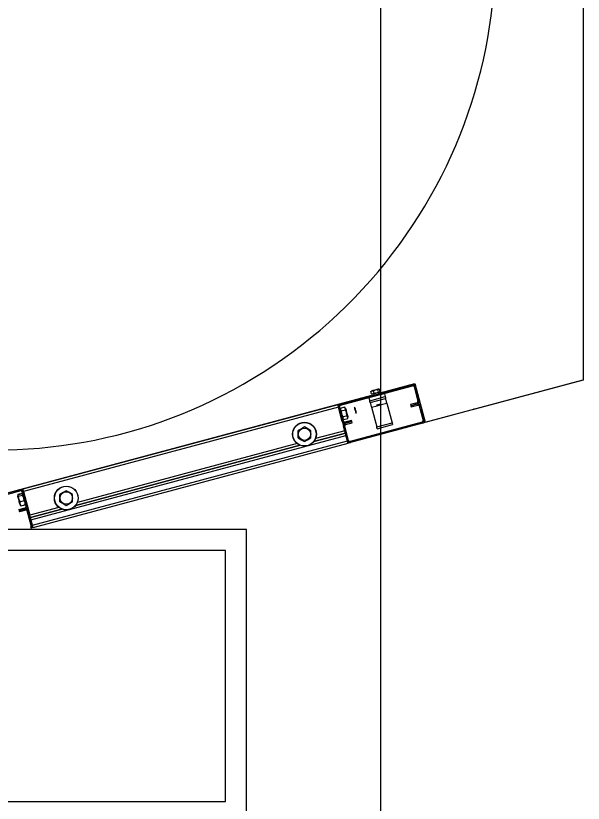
# Model space of a CAD drawing. Extents: x -264205 to -263659, y -1242401 to -1241986.
# Drawn here: x -263908.828 to -263908.151, y -1242207.745 to -1242206.804 of the extents above; entities that cross this region are included whole.
import ezdxf

# ---------------------------------------------------------------- set-up
doc = ezdxf.new("R2010")
doc.units = 0
doc.layers.add('HESCON_OSI_STAVBY_KFA', color=7, linetype='Continuous')
doc.layers.add('SITUACIA_DSP_2D', color=7, linetype='Continuous')

msp = doc.modelspace()

# ---------------------------------------------------------------- linework, layer by layer
at = {"layer": 'HESCON_OSI_STAVBY_KFA'}
msp.add_line((-263908.39279, -1242083.23724), (-263908.39279, -1242246.70724), dxfattribs=at)
at = {"layer": 'SITUACIA_DSP_2D'}
for p, q in [((-263908.15058, -1242206.7251), (-263908.15058, -1242207.23926)), ((-263908.33925, -1242207.28981), (-263908.15058, -1242207.23926)), ((-263908.15058, -1242207.23926), (-263908.15058, -1242207.23953)), ((-263908.44101, -1242207.26817), (-263908.35476, -1242207.24506)), ((-263908.44064, -1242207.26955), (-263908.35439, -1242207.24644)), ((-263908.39295, -1242207.25483), (-263908.35159, -1242207.24375)), ((-263908.35476, -1242207.24506), (-263908.35439, -1242207.24644)), ((-263908.35264, -1242207.24744), (-263908.35126, -1242207.24708)), ((-263908.35264, -1242207.24744), (-263908.34797, -1242207.26488)), ((-263908.35159, -1242207.24375), (-263908.33925, -1242207.28981)), ((-263908.35126, -1242207.24708), (-263908.34659, -1242207.26451)), ((-263908.15058, -1242207.23953), (-263908.27997, -1242207.2742)), ((-263908.85358, -1242207.37826), (-263908.40305, -1242207.25754)), ((-263908.38812, -1242207.25597), (-263908.40647, -1242207.26089)), ((-263908.40443, -1242207.25315), (-263908.40287, -1242207.25248)), ((-263908.40364, -1242207.25609), (-263908.40443, -1242207.25315)), ((-263908.40368, -1242207.25266), (-263908.40374, -1242207.25268)), ((-263908.40331, -1242207.25256), (-263908.40368, -1242207.25266)), ((-263908.40364, -1242207.25609), (-263908.40035, -1242207.25521)), ((-263908.40332, -1242207.2565), (-263908.40315, -1242207.25645)), ((-263908.40265, -1242207.25238), (-263908.40331, -1242207.25256)), ((-263908.40315, -1242207.25645), (-263908.40265, -1242207.25632)), ((-263908.40287, -1242207.25248), (-263908.40114, -1242207.25226)), ((-263908.40173, -1242207.25214), (-263908.40265, -1242207.25238)), ((-263908.40265, -1242207.25632), (-263908.40185, -1242207.2561)), ((-263908.40185, -1242207.2561), (-263908.4008, -1242207.25582)), ((-263908.40062, -1242207.25184), (-263908.40173, -1242207.25214)), ((-263908.40114, -1242207.25226), (-263908.39862, -1242207.25134)), ((-263908.40035, -1242207.25521), (-263908.40114, -1242207.25226)), ((-263908.4008, -1242207.25582), (-263908.39958, -1242207.2555)), ((-263908.39942, -1242207.25152), (-263908.40062, -1242207.25184)), ((-263908.40035, -1242207.25521), (-263908.39511, -1242207.25381)), ((-263908.39958, -1242207.2555), (-263908.39828, -1242207.25515)), ((-263908.39821, -1242207.2512), (-263908.39942, -1242207.25152)), ((-263908.39862, -1242207.25134), (-263908.3959, -1242207.25086)), ((-263908.39828, -1242207.25515), (-263908.39697, -1242207.2548)), ((-263908.39707, -1242207.25089), (-263908.39821, -1242207.2512)), ((-263908.3961, -1242207.25063), (-263908.39707, -1242207.25089)), ((-263908.39697, -1242207.2548), (-263908.39575, -1242207.25447)), ((-263908.39536, -1242207.25043), (-263908.3961, -1242207.25063)), ((-263908.3959, -1242207.25086), (-263908.39512, -1242207.25041)), ((-263908.39511, -1242207.25381), (-263908.3959, -1242207.25086)), ((-263908.39575, -1242207.25447), (-263908.39471, -1242207.25419)), ((-263908.39491, -1242207.25031), (-263908.39536, -1242207.25043)), ((-263908.39512, -1242207.25041), (-263908.39422, -1242207.25031)), ((-263908.39511, -1242207.25381), (-263908.39316, -1242207.25329)), ((-263908.39478, -1242207.25028), (-263908.39491, -1242207.25031)), ((-263908.39471, -1242207.25419), (-263908.39391, -1242207.25398)), ((-263908.39422, -1242207.25031), (-263908.39395, -1242207.25034)), ((-263908.39316, -1242207.25329), (-263908.39395, -1242207.25034)), ((-263908.39391, -1242207.25398), (-263908.3934, -1242207.25384)), ((-263908.3934, -1242207.25384), (-263908.39323, -1242207.2538)), ((-263908.38812, -1242207.25597), (-263908.38724, -1242207.25927)), ((-263908.40647, -1242207.26089), (-263908.40559, -1242207.26419)), ((-263908.40559, -1242207.26419), (-263908.38724, -1242207.25927)), ((-263908.40547, -1242207.26462), (-263908.40559, -1242207.26419)), ((-263908.40536, -1242207.26503), (-263908.40547, -1242207.26462)), ((-263908.40526, -1242207.26541), (-263908.40536, -1242207.26503)), ((-263908.40517, -1242207.26575), (-263908.40526, -1242207.26541)), ((-263908.4051, -1242207.26602), (-263908.40517, -1242207.26575)), ((-263908.40504, -1242207.26622), (-263908.4051, -1242207.26602)), ((-263908.40501, -1242207.26635), (-263908.40504, -1242207.26622)), ((-263908.405, -1242207.26639), (-263908.40501, -1242207.26635)), ((-263908.405, -1242207.26639), (-263908.38665, -1242207.26147)), ((-263908.405, -1242207.26639), (-263908.40497, -1242207.2665)), ((-263908.40497, -1242207.2665), (-263908.40489, -1242207.26681)), ((-263908.40489, -1242207.26681), (-263908.40475, -1242207.26732)), ((-263908.40475, -1242207.26732), (-263908.40457, -1242207.268)), ((-263908.39199, -1242207.26881), (-263908.38517, -1242207.26698)), ((-263908.38724, -1242207.25927), (-263908.38712, -1242207.2597)), ((-263908.38712, -1242207.2597), (-263908.38701, -1242207.26011)), ((-263908.38701, -1242207.26011), (-263908.38691, -1242207.26049)), ((-263908.38691, -1242207.26049), (-263908.38682, -1242207.26083)), ((-263908.38682, -1242207.26083), (-263908.38675, -1242207.2611)), ((-263908.38675, -1242207.2611), (-263908.38669, -1242207.26131)), ((-263908.38669, -1242207.26131), (-263908.38666, -1242207.26143)), ((-263908.38666, -1242207.26143), (-263908.38665, -1242207.26147)), ((-263908.38662, -1242207.26158), (-263908.38665, -1242207.26147)), ((-263908.38653, -1242207.26189), (-263908.38662, -1242207.26158)), ((-263908.3864, -1242207.2624), (-263908.38653, -1242207.26189)), ((-263908.38621, -1242207.26309), (-263908.3864, -1242207.2624)), ((-263908.38599, -1242207.26392), (-263908.38621, -1242207.26309)), ((-263908.38574, -1242207.26487), (-263908.38599, -1242207.26392)), ((-263908.38546, -1242207.26591), (-263908.38574, -1242207.26487)), ((-263908.38517, -1242207.26698), (-263908.38546, -1242207.26591)), ((-263908.38517, -1242207.26698), (-263908.37888, -1242207.29047)), ((-263908.34898, -1242207.26662), (-263908.35678, -1242207.26871)), ((-263908.34898, -1242207.26662), (-263908.34861, -1242207.268)), ((-263908.34659, -1242207.26451), (-263908.34797, -1242207.26488)), ((-263908.44377, -1242207.26891), (-263908.81999, -1242207.36972)), ((-263908.44303, -1242207.27166), (-263908.81926, -1242207.37247)), ((-263908.44377, -1242207.26891), (-263908.44375, -1242207.26896)), ((-263908.44375, -1242207.26896), (-263908.44371, -1242207.26912)), ((-263908.44371, -1242207.26912), (-263908.44364, -1242207.26937)), ((-263908.44364, -1242207.26937), (-263908.44355, -1242207.26972)), ((-263908.44355, -1242207.26972), (-263908.44344, -1242207.27013)), ((-263908.44344, -1242207.27013), (-263908.44331, -1242207.27061)), ((-263908.44331, -1242207.27061), (-263908.44317, -1242207.27113)), ((-263908.44317, -1242207.27113), (-263908.44303, -1242207.27166)), ((-263908.44303, -1242207.27166), (-263908.44165, -1242207.27129)), ((-263908.44303, -1242207.27166), (-263908.43541, -1242207.30011)), ((-263908.43836, -1242207.2891), (-263908.44303, -1242207.27166)), ((-263908.43698, -1242207.28873), (-263908.44165, -1242207.27129)), ((-263908.44064, -1242207.26955), (-263908.44101, -1242207.26817)), ((-263908.44059, -1242207.27297), (-263908.43549, -1242207.2716)), ((-263908.44059, -1242207.27297), (-263908.44057, -1242207.27449)), ((-263908.44057, -1242207.27449), (-263908.44001, -1242207.27593)), ((-263908.44001, -1242207.27593), (-263908.43967, -1242207.27642)), ((-263908.43967, -1242207.27642), (-263908.43457, -1242207.27505)), ((-263908.43967, -1242207.27642), (-263908.43962, -1242207.27711)), ((-263908.43515, -1242207.27209), (-263908.43549, -1242207.2716)), ((-263908.43459, -1242207.27353), (-263908.43515, -1242207.27209)), ((-263908.43457, -1242207.27505), (-263908.43459, -1242207.27353)), ((-263908.43427, -1242207.27567), (-263908.43457, -1242207.27505)), ((-263908.43454, -1242207.27286), (-263908.4345, -1242207.27303)), ((-263908.4345, -1242207.27303), (-263908.43436, -1242207.27354)), ((-263908.43436, -1242207.27354), (-263908.43415, -1242207.27434)), ((-263908.43329, -1242207.27832), (-263908.43427, -1242207.27567)), ((-263908.43415, -1242207.27434), (-263908.43386, -1242207.2754)), ((-263908.43386, -1242207.2754), (-263908.43353, -1242207.27665)), ((-263908.43353, -1242207.27665), (-263908.43317, -1242207.278)), ((-263908.42401, -1242207.27198), (-263908.42401, -1242207.27199)), ((-263908.42401, -1242207.27199), (-263908.42394, -1242207.27223)), ((-263908.42394, -1242207.27223), (-263908.4238, -1242207.27278)), ((-263908.4238, -1242207.27278), (-263908.42358, -1242207.27358)), ((-263908.42358, -1242207.27358), (-263908.42332, -1242207.27457)), ((-263908.42332, -1242207.27457), (-263908.42303, -1242207.27565)), ((-263908.42314, -1242207.27249), (-263908.42314, -1242207.27248)), ((-263908.42307, -1242207.27272), (-263908.42314, -1242207.27249)), ((-263908.42293, -1242207.27326), (-263908.42307, -1242207.27272)), ((-263908.42303, -1242207.27565), (-263908.42274, -1242207.27673)), ((-263908.42272, -1242207.27403), (-263908.42293, -1242207.27326)), ((-263908.42274, -1242207.27673), (-263908.42247, -1242207.27772)), ((-263908.42248, -1242207.27495), (-263908.42272, -1242207.27403)), ((-263908.42221, -1242207.27593), (-263908.42248, -1242207.27495)), ((-263908.42196, -1242207.27686), (-263908.42221, -1242207.27593)), ((-263908.42175, -1242207.27764), (-263908.42196, -1242207.27686)), ((-263908.40457, -1242207.268), (-263908.40434, -1242207.26884)), ((-263908.40434, -1242207.26884), (-263908.40409, -1242207.26979)), ((-263908.40409, -1242207.26979), (-263908.40381, -1242207.27082)), ((-263908.40381, -1242207.27082), (-263908.40352, -1242207.2719)), ((-263908.40352, -1242207.2719), (-263908.39689, -1242207.27012)), ((-263908.40352, -1242207.2719), (-263908.39723, -1242207.29539)), ((-263908.39721, -1242207.26958), (-263908.39735, -1242207.26961)), ((-263908.39676, -1242207.26945), (-263908.39721, -1242207.26958)), ((-263908.39604, -1242207.26926), (-263908.39676, -1242207.26945)), ((-263908.39651, -1242207.27041), (-263908.3966, -1242207.27044)), ((-263908.39641, -1242207.27039), (-263908.39651, -1242207.27041)), ((-263908.39591, -1242207.27025), (-263908.39641, -1242207.27039)), ((-263908.39515, -1242207.26902), (-263908.39604, -1242207.26926)), ((-263908.39517, -1242207.27005), (-263908.39591, -1242207.27025)), ((-263908.39431, -1242207.26982), (-263908.39517, -1242207.27005)), ((-263908.3942, -1242207.26877), (-263908.39515, -1242207.26902)), ((-263908.39345, -1242207.26959), (-263908.39431, -1242207.26982)), ((-263908.39329, -1242207.26852), (-263908.3942, -1242207.26877)), ((-263908.39272, -1242207.2694), (-263908.39345, -1242207.26959)), ((-263908.39254, -1242207.26832), (-263908.39329, -1242207.26852)), ((-263908.39225, -1242207.26927), (-263908.39272, -1242207.2694)), ((-263908.39204, -1242207.26819), (-263908.39254, -1242207.26832)), ((-263908.39209, -1242207.26923), (-263908.39225, -1242207.26927)), ((-263908.39185, -1242207.26814), (-263908.39204, -1242207.26819)), ((-263908.39185, -1242207.26814), (-263908.39185, -1242207.26814)), ((-263908.35678, -1242207.26871), (-263908.35641, -1242207.27009)), ((-263908.34861, -1242207.268), (-263908.35641, -1242207.27009)), ((-263908.35641, -1242207.27009), (-263908.34861, -1242207.268)), ((-263908.35641, -1242207.27009), (-263908.35604, -1242207.27147)), ((-263908.35604, -1242207.27147), (-263908.34824, -1242207.26938)), ((-263908.34861, -1242207.268), (-263908.34824, -1242207.26938)), ((-263908.34649, -1242207.27039), (-263908.34512, -1242207.27002)), ((-263908.34649, -1242207.27039), (-263908.34182, -1242207.28782)), ((-263908.34512, -1242207.27002), (-263908.34045, -1242207.28745)), ((-263908.28139, -1242207.27443), (-263908.28191, -1242207.27445)), ((-263908.27997, -1242207.2742), (-263908.28139, -1242207.27443)), ((-263908.43962, -1242207.27711), (-263908.43916, -1242207.27981)), ((-263908.43916, -1242207.27981), (-263908.43822, -1242207.28247)), ((-263908.43822, -1242207.28247), (-263908.43783, -1242207.2833)), ((-263908.43783, -1242207.2833), (-263908.43272, -1242207.28194)), ((-263908.43783, -1242207.2833), (-263908.4378, -1242207.28483)), ((-263908.4378, -1242207.28483), (-263908.43724, -1242207.28626)), ((-263908.43724, -1242207.28626), (-263908.4369, -1242207.28675)), ((-263908.4369, -1242207.28675), (-263908.4318, -1242207.28538)), ((-263908.4328, -1242207.28101), (-263908.43329, -1242207.27832)), ((-263908.43317, -1242207.278), (-263908.4328, -1242207.27937)), ((-263908.4328, -1242207.27937), (-263908.43245, -1242207.28067)), ((-263908.43272, -1242207.28194), (-263908.4328, -1242207.28101)), ((-263908.43238, -1242207.28242), (-263908.43272, -1242207.28194)), ((-263908.43245, -1242207.28067), (-263908.43214, -1242207.28184)), ((-263908.43182, -1242207.28386), (-263908.43238, -1242207.28242)), ((-263908.43214, -1242207.28184), (-263908.43189, -1242207.28278)), ((-263908.43189, -1242207.28278), (-263908.43171, -1242207.28344)), ((-263908.4318, -1242207.28538), (-263908.43182, -1242207.28386)), ((-263908.43171, -1242207.28344), (-263908.43162, -1242207.28378)), ((-263908.43162, -1242207.28378), (-263908.43161, -1242207.28382)), ((-263908.42247, -1242207.27772), (-263908.42226, -1242207.27852)), ((-263908.42226, -1242207.27852), (-263908.42211, -1242207.27907)), ((-263908.42211, -1242207.27907), (-263908.42205, -1242207.27931)), ((-263908.42205, -1242207.27931), (-263908.42204, -1242207.27932)), ((-263908.42161, -1242207.27819), (-263908.42175, -1242207.27764)), ((-263908.42154, -1242207.27843), (-263908.42161, -1242207.27819)), ((-263908.42154, -1242207.27845), (-263908.42154, -1242207.27843)), ((-263908.30842, -1242207.28182), (-263908.34246, -1242207.29094)), ((-263908.30706, -1242207.28131), (-263908.30842, -1242207.28182)), ((-263908.30661, -1242207.28107), (-263908.30706, -1242207.28131)), ((-263908.4835, -1242207.29537), (-263908.48725, -1242207.29753)), ((-263908.47965, -1242207.29759), (-263908.4835, -1242207.29537)), ((-263908.43698, -1242207.28873), (-263908.43836, -1242207.2891)), ((-263908.43688, -1242207.2946), (-263908.4355, -1242207.29424)), ((-263908.43221, -1242207.31204), (-263908.43688, -1242207.2946)), ((-263908.43083, -1242207.31167), (-263908.4355, -1242207.29424)), ((-263908.42743, -1242207.28765), (-263908.43523, -1242207.28974)), ((-263908.43487, -1242207.29111), (-263908.43523, -1242207.28974)), ((-263908.42707, -1242207.28902), (-263908.43487, -1242207.29111)), ((-263908.43487, -1242207.29111), (-263908.42707, -1242207.28902)), ((-263908.4345, -1242207.29249), (-263908.43487, -1242207.29111)), ((-263908.4345, -1242207.29249), (-263908.4267, -1242207.2904)), ((-263908.34283, -1242207.28957), (-263908.42909, -1242207.31268)), ((-263908.34246, -1242207.29094), (-263908.42872, -1242207.31405)), ((-263908.42707, -1242207.28902), (-263908.42743, -1242207.28765)), ((-263908.4267, -1242207.2904), (-263908.42707, -1242207.28902)), ((-263908.39723, -1242207.29539), (-263908.37888, -1242207.29047)), ((-263908.39711, -1242207.29582), (-263908.39723, -1242207.29539)), ((-263908.39664, -1242207.29759), (-263908.37829, -1242207.29267)), ((-263908.37888, -1242207.29047), (-263908.37876, -1242207.2909)), ((-263908.37876, -1242207.2909), (-263908.37865, -1242207.29131)), ((-263908.37865, -1242207.29131), (-263908.37855, -1242207.29169)), ((-263908.37855, -1242207.29169), (-263908.37846, -1242207.29203)), ((-263908.37846, -1242207.29203), (-263908.37839, -1242207.2923)), ((-263908.37839, -1242207.2923), (-263908.37833, -1242207.29251)), ((-263908.37833, -1242207.29251), (-263908.3783, -1242207.29263)), ((-263908.3783, -1242207.29263), (-263908.37829, -1242207.29267)), ((-263908.34283, -1242207.28957), (-263908.34246, -1242207.29094)), ((-263908.34045, -1242207.28745), (-263908.34182, -1242207.28782)), ((-263908.48725, -1242207.29753), (-263908.4911, -1242207.29976)), ((-263908.4911, -1242207.30086), (-263908.4911, -1242207.29976)), ((-263908.4911, -1242207.30474), (-263908.4911, -1242207.30086)), ((-263908.4911, -1242207.30853), (-263908.4911, -1242207.30474)), ((-263908.4759, -1242207.29976), (-263908.47965, -1242207.29759)), ((-263908.4759, -1242207.30086), (-263908.4759, -1242207.29976)), ((-263908.4759, -1242207.30474), (-263908.4759, -1242207.30086)), ((-263908.4759, -1242207.30853), (-263908.4759, -1242207.30474)), ((-263908.43467, -1242207.30286), (-263908.47229, -1242207.31294)), ((-263908.47229, -1242207.31294), (-263908.43467, -1242207.30286)), ((-263908.43541, -1242207.30011), (-263908.47028, -1242207.30945)), ((-263908.397, -1242207.29623), (-263908.39711, -1242207.29582)), ((-263908.3969, -1242207.29661), (-263908.397, -1242207.29623)), ((-263908.39681, -1242207.29695), (-263908.3969, -1242207.29661)), ((-263908.39674, -1242207.29722), (-263908.39681, -1242207.29695)), ((-263908.39668, -1242207.29742), (-263908.39674, -1242207.29722)), ((-263908.39665, -1242207.29755), (-263908.39668, -1242207.29742)), ((-263908.39664, -1242207.29759), (-263908.39665, -1242207.29755)), ((-263908.81016, -1242207.40643), (-263908.43393, -1242207.30562)), ((-263908.80844, -1242207.41285), (-263908.43221, -1242207.31204)), ((-263908.4911, -1242207.30853), (-263908.48735, -1242207.3107)), ((-263908.48735, -1242207.3107), (-263908.4835, -1242207.31292)), ((-263908.4835, -1242207.31292), (-263908.47975, -1242207.31076)), ((-263908.47975, -1242207.31076), (-263908.4759, -1242207.30853)), ((-263908.43221, -1242207.31204), (-263908.43393, -1242207.30562)), ((-263908.43083, -1242207.31167), (-263908.43221, -1242207.31204)), ((-263908.43206, -1242207.31258), (-263908.43221, -1242207.31204)), ((-263908.43193, -1242207.31309), (-263908.43206, -1242207.31258)), ((-263908.4318, -1242207.31357), (-263908.43193, -1242207.31309)), ((-263908.43169, -1242207.31399), (-263908.4318, -1242207.31357)), ((-263908.4316, -1242207.31433), (-263908.43169, -1242207.31399)), ((-263908.43153, -1242207.31458), (-263908.4316, -1242207.31433)), ((-263908.43149, -1242207.31474), (-263908.43153, -1242207.31458)), ((-263908.42872, -1242207.31405), (-263908.43147, -1242207.31479)), ((-263908.42872, -1242207.31405), (-263908.42909, -1242207.31268)), ((-263908.8077, -1242207.4156), (-263908.43147, -1242207.31479)), ((-263908.48881, -1242207.31737), (-263908.75676, -1242207.38917)), ((-263908.75676, -1242207.38917), (-263908.48881, -1242207.31737)), ((-263908.4923, -1242207.31535), (-263908.75474, -1242207.38568)), ((-263908.43147, -1242207.31479), (-263908.43149, -1242207.31474)), ((-263908.82275, -1242207.37046), (-263908.85321, -1242207.37862)), ((-263908.82275, -1242207.37046), (-263908.82238, -1242207.37183)), ((-263908.81999, -1242207.36972), (-263908.81998, -1242207.36977)), ((-263908.81998, -1242207.36977), (-263908.81994, -1242207.36993)), ((-263908.81994, -1242207.36993), (-263908.81987, -1242207.37018)), ((-263908.81987, -1242207.37018), (-263908.81978, -1242207.37053)), ((-263908.81978, -1242207.37053), (-263908.81967, -1242207.37094)), ((-263908.81967, -1242207.37094), (-263908.81954, -1242207.37142)), ((-263908.82238, -1242207.37183), (-263908.85284, -1242207.38)), ((-263908.82599, -1242207.3778), (-263908.82601, -1242207.37775)), ((-263908.8259, -1242207.37816), (-263908.82599, -1242207.3778)), ((-263908.82572, -1242207.37883), (-263908.8259, -1242207.37816)), ((-263908.82585, -1242207.3767), (-263908.82588, -1242207.37744)), ((-263908.82588, -1242207.37744), (-263908.82544, -1242207.37807)), ((-263908.82575, -1242207.37643), (-263908.82585, -1242207.3767)), ((-263908.82071, -1242207.37482), (-263908.82581, -1242207.37619)), ((-263908.82575, -1242207.37643), (-263908.82065, -1242207.37506)), ((-263908.82546, -1242207.37978), (-263908.82572, -1242207.37883)), ((-263908.82515, -1242207.38095), (-263908.82546, -1242207.37978)), ((-263908.82544, -1242207.37807), (-263908.82527, -1242207.37821)), ((-263908.82527, -1242207.37821), (-263908.82017, -1242207.37684)), ((-263908.82527, -1242207.37821), (-263908.8249, -1242207.38106)), ((-263908.82043, -1242207.37524), (-263908.82065, -1242207.37506)), ((-263908.82063, -1242207.37284), (-263908.81926, -1242207.37247)), ((-263908.81596, -1242207.39028), (-263908.82063, -1242207.37284)), ((-263908.82002, -1242207.37589), (-263908.82043, -1242207.37524)), ((-263908.82017, -1242207.37684), (-263908.82009, -1242207.37664)), ((-263908.8197, -1242207.37783), (-263908.82017, -1242207.37684)), ((-263908.82009, -1242207.37664), (-263908.82002, -1242207.37589)), ((-263908.81876, -1242207.38065), (-263908.8197, -1242207.37783)), ((-263908.81954, -1242207.37142), (-263908.8194, -1242207.37194)), ((-263908.8194, -1242207.37194), (-263908.81926, -1242207.37247)), ((-263908.81938, -1242207.37201), (-263908.81926, -1242207.37247)), ((-263908.81926, -1242207.37247), (-263908.81163, -1242207.40092)), ((-263908.81458, -1242207.38991), (-263908.81926, -1242207.37247)), ((-263908.77171, -1242207.37375), (-263908.77556, -1242207.37598)), ((-263908.77556, -1242207.37708), (-263908.77556, -1242207.37598)), ((-263908.77556, -1242207.38097), (-263908.77556, -1242207.37708)), ((-263908.76796, -1242207.37159), (-263908.77171, -1242207.37375)), ((-263908.76411, -1242207.37382), (-263908.76796, -1242207.37159)), ((-263908.76036, -1242207.37598), (-263908.76411, -1242207.37382)), ((-263908.76036, -1242207.37708), (-263908.76036, -1242207.37598)), ((-263908.76036, -1242207.38097), (-263908.76036, -1242207.37708)), ((-263908.8248, -1242207.38226), (-263908.82515, -1242207.38095)), ((-263908.8249, -1242207.38106), (-263908.82396, -1242207.38387)), ((-263908.82443, -1242207.38363), (-263908.8248, -1242207.38226)), ((-263908.82407, -1242207.38498), (-263908.82443, -1242207.38363)), ((-263908.82374, -1242207.38622), (-263908.82407, -1242207.38498)), ((-263908.82396, -1242207.38387), (-263908.82349, -1242207.38486)), ((-263908.82345, -1242207.38727), (-263908.82374, -1242207.38622)), ((-263908.82349, -1242207.38486), (-263908.81839, -1242207.38349)), ((-263908.82349, -1242207.38486), (-263908.82331, -1242207.38697)), ((-263908.82324, -1242207.38806), (-263908.82345, -1242207.38727)), ((-263908.82331, -1242207.38697), (-263908.82258, -1242207.38902)), ((-263908.82311, -1242207.38856), (-263908.82324, -1242207.38806)), ((-263908.82307, -1242207.38871), (-263908.82311, -1242207.38856)), ((-263908.82258, -1242207.38902), (-263908.82219, -1242207.38973)), ((-263908.82236, -1242207.38959), (-263908.82255, -1242207.38931)), ((-263908.82219, -1242207.38973), (-263908.82236, -1242207.38959)), ((-263908.82219, -1242207.38973), (-263908.81708, -1242207.38836)), ((-263908.81702, -1242207.3886), (-263908.82212, -1242207.38997)), ((-263908.81839, -1242207.38349), (-263908.81876, -1242207.38065)), ((-263908.81799, -1242207.38421), (-263908.81839, -1242207.38349)), ((-263908.81726, -1242207.38625), (-263908.81799, -1242207.38421)), ((-263908.81708, -1242207.38836), (-263908.81726, -1242207.38625)), ((-263908.817, -1242207.38816), (-263908.81708, -1242207.38836)), ((-263908.81698, -1242207.38782), (-263908.817, -1242207.38816)), ((-263908.77556, -1242207.38476), (-263908.77556, -1242207.38097)), ((-263908.77556, -1242207.38476), (-263908.77182, -1242207.38692)), ((-263908.77182, -1242207.38692), (-263908.76796, -1242207.38914)), ((-263908.76796, -1242207.38914), (-263908.76422, -1242207.38698)), ((-263908.76422, -1242207.38698), (-263908.76036, -1242207.38476)), ((-263908.76036, -1242207.38476), (-263908.76036, -1242207.38097)), ((-263908.82477, -1242207.39411), (-263908.81697, -1242207.39202)), ((-263908.82477, -1242207.39411), (-263908.8244, -1242207.39549)), ((-263908.8244, -1242207.39549), (-263908.8166, -1242207.3934)), ((-263908.8166, -1242207.3934), (-263908.8244, -1242207.39549)), ((-263908.8244, -1242207.39549), (-263908.82403, -1242207.39687)), ((-263908.81623, -1242207.39478), (-263908.82403, -1242207.39687)), ((-263908.81697, -1242207.39202), (-263908.8166, -1242207.3934)), ((-263908.8166, -1242207.3934), (-263908.81623, -1242207.39478)), ((-263908.81458, -1242207.38991), (-263908.81596, -1242207.39028)), ((-263908.81458, -1242207.38991), (-263908.81446, -1242207.39037)), ((-263908.81449, -1242207.39578), (-263908.81311, -1242207.39541)), ((-263908.80981, -1242207.41322), (-263908.81449, -1242207.39578)), ((-263908.80844, -1242207.41285), (-263908.81311, -1242207.39541)), ((-263908.77676, -1242207.39158), (-263908.81163, -1242207.40092)), ((-263908.77327, -1242207.39359), (-263908.8109, -1242207.40367)), ((-263908.8109, -1242207.40367), (-263908.77327, -1242207.39359)), ((-263908.80844, -1242207.41285), (-263908.81016, -1242207.40643)), ((-263908.55274, -1242207.4179), (-263908.99274, -1242207.4179)), ((-263908.81082, -1242207.41496), (-263908.81045, -1242207.41634)), ((-263908.8077, -1242207.4156), (-263908.81045, -1242207.41634)), ((-263908.80844, -1242207.41285), (-263908.80981, -1242207.41322)), ((-263908.80829, -1242207.41339), (-263908.80844, -1242207.41285)), ((-263908.80815, -1242207.4139), (-263908.80829, -1242207.41339)), ((-263908.80803, -1242207.41438), (-263908.80815, -1242207.4139)), ((-263908.80792, -1242207.4148), (-263908.80803, -1242207.41438)), ((-263908.80782, -1242207.41514), (-263908.80792, -1242207.4148)), ((-263908.80776, -1242207.41539), (-263908.80782, -1242207.41514)), ((-263908.80771, -1242207.41555), (-263908.80776, -1242207.41539)), ((-263908.8077, -1242207.4156), (-263908.80771, -1242207.41555)), ((-263908.55274, -1242207.7679), (-263908.55274, -1242207.4179)), ((-263908.57774, -1242207.4429), (-263908.96774, -1242207.4429)), ((-263908.57774, -1242207.7429), (-263908.57774, -1242207.4429)), ((-263908.96774, -1242207.7429), (-263908.57774, -1242207.7429))]:
    msp.add_line(p, q, dxfattribs=at)
for centre, radius in [((-263908.4835, -1242207.30415), 0.01425), ((-263908.4835, -1242207.30415), 0.01401), ((-263908.4835, -1242207.30415), 0.00739), ((-263908.76796, -1242207.38037), 0.01425), ((-263908.76796, -1242207.38037), 0.01401), ((-263908.76796, -1242207.38037), 0.00739)]:
    msp.add_circle(centre, radius, dxfattribs=at)
for centre, radius, start, end in [((-263908.85358, -1242206.72463), 0.5985, 144.56502, 35.43498), ((-263908.35402, -1242207.24781), 0.00285, 15, 105.00001), ((-263908.35402, -1242207.24781), 0.00143, 15, 105.00001), ((-263908.40202, -1242207.25566), 0.000475, 195, 285.00001), ((-263908.39478, -1242207.25372), 0.000475, 285.00001, 15), ((-263908.34935, -1242207.26525), 0.00143, 285.00001, 15), ((-263908.34935, -1242207.26525), 0.00285, 285.00001, 15), ((-263908.44027, -1242207.27093), 0.00285, 105.00001, 195), ((-263908.44027, -1242207.27093), 0.00143, 105.00001, 195), ((-263908.34787, -1242207.27075), 0.00285, 15, 105.00001), ((-263908.34787, -1242207.27075), 0.00143, 15, 105.00001), ((-263908.4356, -1242207.28836), 0.00285, 195, 285.00001), ((-263908.4356, -1242207.28836), 0.00143, 195, 285.00001), ((-263908.43413, -1242207.29387), 0.00285, 105.00001, 195), ((-263908.43413, -1242207.29387), 0.00142, 105.00001, 195), ((-263908.3432, -1242207.28819), 0.00143, 285.00001, 15), ((-263908.3432, -1242207.28819), 0.00285, 285.00001, 15), ((-263908.42946, -1242207.3113), 0.00285, 195, 285.00001), ((-263908.42946, -1242207.3113), 0.00143, 195, 285.00001), ((-263908.82201, -1242207.37321), 0.00285, 15, 105.00001), ((-263908.82201, -1242207.37321), 0.00143, 15, 105.00001), ((-263908.81734, -1242207.39065), 0.00143, 285.00001, 15), ((-263908.81734, -1242207.39065), 0.00285, 285.00001, 15), ((-263908.81586, -1242207.39615), 0.00285, 15, 105.00001), ((-263908.81586, -1242207.39615), 0.00143, 15, 105.00001), ((-263908.81119, -1242207.41359), 0.00143, 285.00001, 15), ((-263908.81119, -1242207.41359), 0.00285, 285.00001, 15)]:
    msp.add_arc(centre, radius, start, end, dxfattribs=at)

doc.saveas('drawing.dxf')
